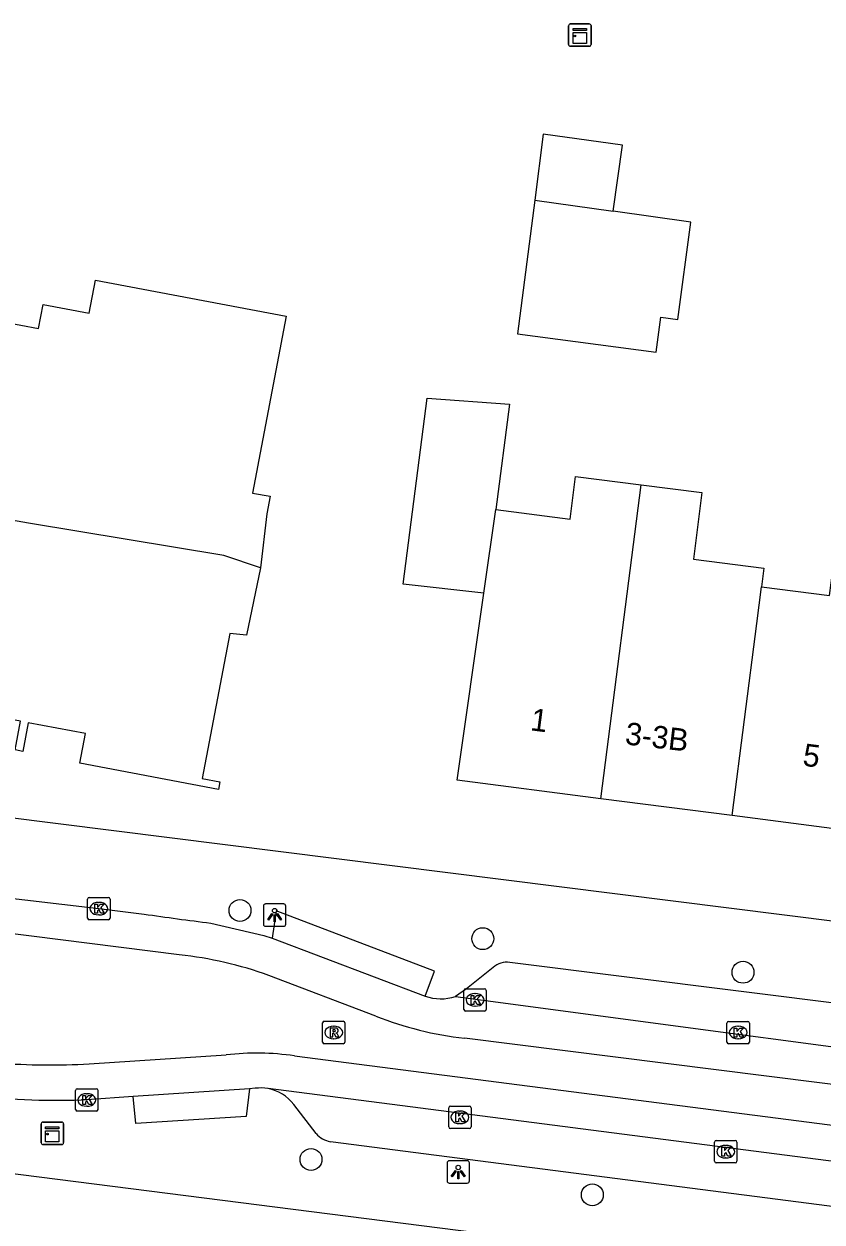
# Model space of a CAD drawing. Extents: x 161696 to 162377, y 380761 to 381673.
# Drawn here: x 161810.8 to 161846.5, y 381316.7 to 381370.3 of the extents above; entities that cross this region are included whole.
import ezdxf

# ---------------------------------------------------------------- set-up
doc = ezdxf.new("R2010")
doc.units = 0
for name, color, linetype in [('IMGEO_Boom', 7, 'Continuous'), ('IMGEO_Kast', 7, 'Continuous'), ('IMGEO_Kolk', 7, 'Continuous'), ('IMGEO_Lichtpunt', 7, 'Continuous'), ('IMGEO_Pand', 7, 'Continuous'), ('IMGEO_Pand_nummerreeks', 7, 'Continuous'), ('IMGEO_Rijbaan_lokaal_gesloten', 7, 'Continuous'), ('IMGEO_Rioolput', 7, 'Continuous'), ('IMGEO_Voetpad_open', 7, 'Continuous')]:
    doc.layers.add(name, color=color, linetype=linetype)

msp = doc.modelspace()

# ---------------------------------------------------------------- linework, layer by layer
at = {"layer": 'IMGEO_Boom'}
for centre in [(161820.478, 381330.668), (161831.33, 381329.404), (161842.96, 381327.904), (161823.654, 381319.539), (161836.226, 381317.956)]:
    msp.add_circle(centre, 0.489, dxfattribs=at)
at = {"layer": 'IMGEO_Kast'}
for p, q in [((161835.167, 381369.36), (161835.167, 381370.201)), ((161835.167, 381370.201), (161835.167, 381369.36)), ((161835.242, 381370.285), (161836.083, 381370.285)), ((161836.083, 381370.285), (161835.242, 381370.285)), ((161836.167, 381370.21), (161836.167, 381369.369)), ((161836.167, 381369.369), (161836.167, 381370.21)), ((161836.092, 381369.285), (161835.251, 381369.285)), ((161835.251, 381369.285), (161836.092, 381369.285)), ((161811.595, 381320.28), (161811.595, 381321.121)), ((161811.595, 381321.121), (161811.595, 381320.28)), ((161811.67, 381321.205), (161812.511, 381321.205)), ((161812.511, 381321.205), (161811.67, 381321.205)), ((161812.595, 381321.13), (161812.595, 381320.289)), ((161812.595, 381320.289), (161812.595, 381321.13)), ((161812.52, 381320.205), (161811.679, 381320.205)), ((161811.679, 381320.205), (161812.52, 381320.205))]:
    msp.add_line(p, q, dxfattribs=at)
for points in [[(161835.362, 381370.075), (161835.962, 381370.075), (161835.962, 381369.99), (161835.362, 381369.99), (161835.362, 381370.075)], [(161835.362, 381369.9), (161835.962, 381369.9), (161835.962, 381369.411), (161835.362, 381369.411), (161835.362, 381369.9)], [(161811.79, 381320.995), (161812.39, 381320.995), (161812.39, 381320.91), (161811.79, 381320.91), (161811.79, 381320.995)], [(161811.79, 381320.82), (161812.39, 381320.82), (161812.39, 381320.331), (161811.79, 381320.331), (161811.79, 381320.82)]]:
    msp.add_lwpolyline(points, dxfattribs=at)
for centre in [(161835.446, 381369.749), (161811.874, 381320.669)]:
    msp.add_circle(centre, 0.0377, dxfattribs=at)
for centre, start, end in [((161835.245, 381370.207), 92.4484, 184.2845), ((161835.245, 381370.207), 92.4484, 184.2845), ((161836.089, 381370.207), 2.4484, 94.2845), ((161836.089, 381370.207), 2.4484, 94.2845), ((161835.245, 381369.363), 182.4484, 274.2845), ((161835.245, 381369.363), 182.4484, 274.2845), ((161836.089, 381369.363), 272.4484, 4.2845), ((161836.089, 381369.363), 272.4484, 4.2845), ((161811.673, 381321.127), 92.4484, 184.2845), ((161811.673, 381321.127), 92.4484, 184.2845), ((161812.517, 381321.127), 2.4484, 94.2845), ((161812.517, 381321.127), 2.4484, 94.2845), ((161811.673, 381320.283), 182.4484, 274.2845), ((161811.673, 381320.283), 182.4484, 274.2845), ((161812.517, 381320.283), 272.4484, 4.2845), ((161812.517, 381320.283), 272.4484, 4.2845)]:
    msp.add_arc(centre, 0.0779, start, end, dxfattribs=at)
at = {"layer": 'IMGEO_Kolk'}
for p, q in [((161813.671, 381330.322), (161813.671, 381331.174)), ((161813.746, 381331.248), (161814.598, 381331.248)), ((161814.159, 381331.028), (161814.184, 381331.028)), ((161814.672, 381331.174), (161814.672, 381330.322)), ((161814.182, 381330.468), (161814.157, 381330.468)), ((161814.598, 381330.248), (161813.746, 381330.248)), ((161830.561, 381327.168), (161831.413, 381327.168)), ((161830.486, 381326.242), (161830.486, 381327.094)), ((161830.974, 381326.948), (161830.999, 381326.948)), ((161831.487, 381327.094), (161831.487, 381326.242)), ((161831.413, 381326.168), (161830.561, 381326.168)), ((161830.997, 381326.388), (161830.972, 381326.388)), ((161842.243, 381324.784), (161842.243, 381325.636)), ((161842.318, 381325.71), (161843.17, 381325.71)), ((161843.244, 381325.636), (161843.244, 381324.784)), ((161842.731, 381325.49), (161842.756, 381325.49)), ((161843.17, 381324.71), (161842.318, 381324.71)), ((161842.754, 381324.93), (161842.729, 381324.93)), ((161813.133, 381321.771), (161813.133, 381322.623)), ((161813.208, 381322.697), (161814.06, 381322.697)), ((161813.621, 381322.477), (161813.646, 381322.477)), ((161814.134, 381322.623), (161814.134, 381321.771)), ((161813.644, 381321.917), (161813.619, 381321.917)), ((161829.807, 381320.996), (161829.807, 381321.848)), ((161829.882, 381321.922), (161830.734, 381321.922)), ((161830.808, 381321.848), (161830.808, 381320.996)), ((161814.06, 381321.697), (161813.208, 381321.697)), ((161830.295, 381321.702), (161830.32, 381321.702)), ((161830.734, 381320.922), (161829.882, 381320.922)), ((161830.318, 381321.142), (161830.293, 381321.142)), ((161841.688, 381319.461), (161841.688, 381320.313)), ((161841.763, 381320.387), (161842.615, 381320.387)), ((161842.176, 381320.167), (161842.201, 381320.167)), ((161842.689, 381320.313), (161842.689, 381319.461)), ((161842.615, 381319.387), (161841.763, 381319.387)), ((161842.199, 381319.607), (161842.174, 381319.607))]:
    msp.add_line(p, q, dxfattribs=at)
for points in [[(161813.671, 381330.322), (161813.671, 381331.174)], [(161813.746, 381331.248), (161814.598, 381331.248)], [(161813.992, 381330.948), (161814.115, 381330.948), (161814.115, 381330.797), (161814.245, 381330.948), (161814.409, 381330.948), (161814.263, 381330.797), (161814.416, 381330.548), (161814.264, 381330.548), (161814.179, 381330.712), (161814.115, 381330.645), (161814.115, 381330.548), (161813.992, 381330.548), (161813.992, 381330.948)], [(161814.672, 381331.174), (161814.672, 381330.322)], [(161814.598, 381330.248), (161813.746, 381330.248)], [(161830.561, 381327.168), (161831.413, 381327.168)], [(161830.486, 381326.242), (161830.486, 381327.094)], [(161830.807, 381326.868), (161830.93, 381326.868), (161830.93, 381326.717), (161831.06, 381326.868), (161831.224, 381326.868), (161831.078, 381326.717), (161831.231, 381326.468), (161831.079, 381326.468), (161830.994, 381326.632), (161830.93, 381326.565), (161830.93, 381326.468), (161830.807, 381326.468), (161830.807, 381326.868)], [(161831.487, 381327.094), (161831.487, 381326.242)], [(161831.413, 381326.168), (161830.561, 381326.168)], [(161842.243, 381324.784), (161842.243, 381325.636)], [(161842.318, 381325.71), (161843.17, 381325.71)], [(161843.244, 381325.636), (161843.244, 381324.784)], [(161842.564, 381325.41), (161842.687, 381325.41), (161842.687, 381325.259), (161842.817, 381325.41), (161842.981, 381325.41), (161842.835, 381325.259), (161842.988, 381325.01), (161842.836, 381325.01), (161842.751, 381325.174), (161842.687, 381325.107), (161842.687, 381325.01), (161842.564, 381325.01), (161842.564, 381325.41)], [(161843.17, 381324.71), (161842.318, 381324.71)], [(161813.133, 381321.771), (161813.133, 381322.623)], [(161813.208, 381322.697), (161814.06, 381322.697)], [(161813.454, 381322.397), (161813.577, 381322.397), (161813.577, 381322.246), (161813.707, 381322.397), (161813.871, 381322.397), (161813.725, 381322.246), (161813.878, 381321.997), (161813.726, 381321.997), (161813.641, 381322.161), (161813.577, 381322.094), (161813.577, 381321.997), (161813.454, 381321.997), (161813.454, 381322.397)], [(161814.134, 381322.623), (161814.134, 381321.771)], [(161829.807, 381320.996), (161829.807, 381321.848)], [(161829.882, 381321.922), (161830.734, 381321.922)], [(161830.808, 381321.848), (161830.808, 381320.996)], [(161814.06, 381321.697), (161813.208, 381321.697)], [(161830.128, 381321.622), (161830.251, 381321.622), (161830.251, 381321.471), (161830.381, 381321.622), (161830.545, 381321.622), (161830.399, 381321.471), (161830.552, 381321.222), (161830.4, 381321.222), (161830.315, 381321.386), (161830.251, 381321.319), (161830.251, 381321.222), (161830.128, 381321.222), (161830.128, 381321.622)], [(161830.734, 381320.922), (161829.882, 381320.922)], [(161841.688, 381319.461), (161841.688, 381320.313)], [(161841.763, 381320.387), (161842.615, 381320.387)], [(161842.689, 381320.313), (161842.689, 381319.461)], [(161842.009, 381320.087), (161842.132, 381320.087), (161842.132, 381319.936), (161842.262, 381320.087), (161842.426, 381320.087), (161842.28, 381319.936), (161842.433, 381319.687), (161842.281, 381319.687), (161842.196, 381319.851), (161842.132, 381319.784), (161842.132, 381319.687), (161842.009, 381319.687), (161842.009, 381320.087)], [(161842.615, 381319.387), (161841.763, 381319.387)]]:
    msp.add_lwpolyline(points, dxfattribs=at)
for centre, start, end in [((161813.748, 381331.172), 91.552, 178.448), ((161813.748, 381331.172), 91.552, 178.448), ((161814.596, 381331.172), 1.552, 88.448), ((161814.596, 381331.172), 1.552, 88.448), ((161813.748, 381330.324), 181.552, 268.448), ((161813.748, 381330.324), 181.552, 268.448), ((161814.596, 381330.324), 271.552, 358.448), ((161814.596, 381330.324), 271.552, 358.448), ((161830.563, 381327.092), 91.552, 178.448), ((161830.563, 381327.092), 91.552, 178.448), ((161831.411, 381327.092), 1.552, 88.448), ((161831.411, 381327.092), 1.552, 88.448), ((161830.563, 381326.244), 181.552, 268.448), ((161830.563, 381326.244), 181.552, 268.448), ((161831.411, 381326.244), 271.552, 358.448), ((161831.411, 381326.244), 271.552, 358.448), ((161842.32, 381325.634), 91.552, 178.448), ((161842.32, 381325.634), 91.552, 178.448), ((161843.168, 381325.634), 1.552, 88.448), ((161843.168, 381325.634), 1.552, 88.448), ((161842.32, 381324.786), 181.552, 268.448), ((161842.32, 381324.786), 181.552, 268.448), ((161843.168, 381324.786), 271.552, 358.448), ((161843.168, 381324.786), 271.552, 358.448), ((161813.21, 381322.621), 91.552, 178.448), ((161813.21, 381322.621), 91.552, 178.448), ((161814.058, 381322.621), 1.552, 88.448), ((161814.058, 381322.621), 1.552, 88.448), ((161813.21, 381321.773), 181.552, 268.448), ((161813.21, 381321.773), 181.552, 268.448), ((161814.058, 381321.773), 271.552, 358.448), ((161814.058, 381321.773), 271.552, 358.448), ((161829.884, 381321.846), 91.552, 178.448), ((161829.884, 381321.846), 91.552, 178.448), ((161830.732, 381321.846), 1.552, 88.448), ((161830.732, 381321.846), 1.552, 88.448), ((161829.884, 381320.998), 181.552, 268.448), ((161829.884, 381320.998), 181.552, 268.448), ((161830.732, 381320.998), 271.552, 358.448), ((161830.732, 381320.998), 271.552, 358.448), ((161841.765, 381320.311), 91.552, 178.448), ((161841.765, 381320.311), 91.552, 178.448), ((161842.613, 381320.311), 1.552, 88.448), ((161842.613, 381320.311), 1.552, 88.448), ((161841.765, 381319.463), 181.552, 268.448), ((161841.765, 381319.463), 181.552, 268.448), ((161842.613, 381319.463), 271.552, 358.448), ((161842.613, 381319.463), 271.552, 358.448)]:
    msp.add_arc(centre, 0.0765, start, end, dxfattribs=at)
for centre, major_axis, ratio, start_param, end_param in [((161814.158, 381330.748), (-0.387, 0.002), 0.722429, 4.712389, 7.853982), ((161814.183, 381330.748), (-0.39, 0.002), 0.717154, 1.570796, 4.712389), ((161830.973, 381326.668), (-0.387, 0.002), 0.722429, 4.712389, 7.853982), ((161830.998, 381326.668), (-0.39, 0.002), 0.717154, 1.570796, 4.712389), ((161842.73, 381325.21), (-0.387, 0.002), 0.722429, 4.712389, 7.853982), ((161842.755, 381325.21), (-0.39, 0.002), 0.717154, 1.570796, 4.712389), ((161813.62, 381322.197), (-0.387, 0.002), 0.722429, 4.712389, 7.853982), ((161813.645, 381322.197), (-0.39, 0.002), 0.717154, 1.570796, 4.712389), ((161830.294, 381321.422), (-0.387, 0.002), 0.722429, 4.712389, 7.853982), ((161830.319, 381321.422), (-0.39, 0.002), 0.717154, 1.570796, 4.712389), ((161842.175, 381319.887), (-0.387, 0.002), 0.722429, 4.712389, 7.853982), ((161842.2, 381319.887), (-0.39, 0.002), 0.717154, 1.570796, 4.712389)]:
    msp.add_ellipse(centre, major_axis=major_axis, ratio=ratio, start_param=start_param, end_param=end_param, dxfattribs=at)
at = {"layer": 'IMGEO_Lichtpunt'}
for p, q in [((161821.53, 381330.86), (161821.53, 381330.053)), ((161821.53, 381330.86), (161821.53, 381330.053)), ((161822.432, 381330.955), (161821.624, 381330.955)), ((161822.432, 381330.955), (161821.624, 381330.955)), ((161822.526, 381330.053), (161822.526, 381330.86)), ((161822.526, 381330.053), (161822.526, 381330.86)), ((161821.624, 381329.959), (161822.432, 381329.959)), ((161821.624, 381329.959), (161822.432, 381329.959)), ((161829.734, 381319.383), (161829.734, 381318.576)), ((161829.734, 381319.383), (161829.734, 381318.576)), ((161830.636, 381319.478), (161829.828, 381319.478)), ((161830.636, 381319.478), (161829.828, 381319.478)), ((161830.73, 381318.576), (161830.73, 381319.383)), ((161830.73, 381318.576), (161830.73, 381319.383)), ((161829.828, 381318.482), (161830.636, 381318.482)), ((161829.828, 381318.482), (161830.636, 381318.482))]:
    msp.add_line(p, q, dxfattribs=at)
for points in [[(161821.904, 381330.524), (161821.943, 381330.496), (161821.755, 381330.234), (161821.717, 381330.261), (161821.904, 381330.524)], [(161822.006, 381330.476), (161822.053, 381330.476), (161822.053, 381330.154), (161822.006, 381330.154), (161822.006, 381330.476)], [(161822.116, 381330.496), (161822.154, 381330.523), (161822.341, 381330.261), (161822.302, 381330.233), (161822.116, 381330.496)], [(161830.108, 381319.047), (161830.147, 381319.019), (161829.959, 381318.757), (161829.921, 381318.784), (161830.108, 381319.047)], [(161830.21, 381318.999), (161830.257, 381318.999), (161830.257, 381318.677), (161830.21, 381318.677), (161830.21, 381318.999)], [(161830.32, 381319.019), (161830.358, 381319.046), (161830.545, 381318.784), (161830.506, 381318.756), (161830.32, 381319.019)]]:
    msp.add_lwpolyline(points, dxfattribs=at)
for centre in [(161822.029, 381330.658), (161830.233, 381319.181)]:
    msp.add_circle(centre, 0.0994, dxfattribs=at)
for centre, start, end in [((161821.624, 381330.86), 90, 180), ((161821.624, 381330.86), 90, 180), ((161822.432, 381330.86), 0, 90), ((161822.432, 381330.86), 0, 90), ((161821.624, 381330.053), 180, 270), ((161821.624, 381330.053), 180, 270), ((161822.432, 381330.053), 270, 0), ((161822.432, 381330.053), 270, 360), ((161829.828, 381319.383), 90, 180), ((161829.828, 381319.383), 90, 180), ((161830.636, 381319.383), 0, 90), ((161830.636, 381319.383), 0, 90), ((161829.828, 381318.576), 180, 270), ((161829.828, 381318.576), 180, 270), ((161830.636, 381318.576), 270, 0), ((161830.636, 381318.576), 270, 360)]:
    msp.add_arc(centre, 0.0946, start, end, dxfattribs=at)
at = {"layer": 'IMGEO_Pand'}
for points in [[(161837.162, 381361.916), (161837.57, 381364.869), (161834.033, 381365.358), (161833.655, 381362.409)], [(161833.655, 381362.409), (161832.876, 381356.432), (161839.078, 381355.624), (161839.288, 381357.18), (161840.041, 381357.078), (161840.628, 381361.428), (161837.162, 381361.916)], [(161833.655, 381362.409), (161837.162, 381361.916)], [(161803.684, 381349.278), (161804.27, 381352.387), (161805.701, 381352.117), (161806.73, 381357.569), (161811.48, 381356.673), (161811.685, 381357.754), (161813.746, 381357.364), (161814.024, 381358.833), (161822.539, 381357.222), (161821.045, 381349.322), (161821.831, 381349.174), (161821.683, 381348.388), (161821.4, 381345.98)], [(161831.377, 381344.845), (161827.774, 381345.255), (161828.845, 381353.563), (161832.52, 381353.29), (161831.913, 381348.58)], [(161831.913, 381348.58), (161835.23, 381348.153), (161835.477, 381350.067), (161838.413, 381349.688)], [(161836.605, 381335.661), (161838.413, 381349.688)], [(161838.413, 381349.688), (161841.124, 381349.339), (161840.741, 381346.37), (161843.895, 381345.963), (161843.787, 381345.129)], [(161821.4, 381345.98), (161820.772, 381342.965), (161820.027, 381343.046), (161818.792, 381336.562), (161819.578, 381336.412), (161819.512, 381336.069), (161813.321, 381337.248), (161813.574, 381338.574), (161811.011, 381339.058), (161810.768, 381337.776), (161810.434, 381337.84), (161810.677, 381339.122), (161803.897, 381340.403), (161803.757, 381339.665), (161803.22, 381339.768), (161804.366, 381345.83), (161803.078, 381346.073), (161803.684, 381349.278)], [(161821.4, 381345.98), (161819.76, 381346.526), (161811.027, 381347.977), (161803.684, 381349.278)], [(161831.377, 381344.845), (161831.913, 381348.58)], [(161843.787, 381345.129), (161846.829, 381344.737), (161847.268, 381348.143), (161850.393, 381347.741)], [(161836.605, 381335.661), (161830.181, 381336.489), (161831.377, 381344.845)], [(161842.47, 381334.906), (161843.575, 381343.484), (161843.787, 381345.129)], [(161842.47, 381334.906), (161836.605, 381335.661)], [(161848.637, 381334.111), (161842.47, 381334.906)]]:
    msp.add_lwpolyline(points, dxfattribs=at)
at = {"layer": 'IMGEO_Rijbaan_lokaal_gesloten'}
for points in [[(161796.664, 381332.937), (161797.328, 381332.855), (161805.639, 381331.747), (161814.172, 381330.748), (161816.191, 381330.503)], [(161817.767, 381328.682), (161796.421, 381331.376)], [(161819.172, 381330.104), (161821.54, 381329.547), (161821.923, 381329.424)], [(161821.923, 381329.424), (161828.75, 381326.836)], [(161826.557, 381325.944), (161821.773, 381327.763)], [(161830.108, 381326.828), (161857.828, 381323.123)], [(161857.629, 381321.541), (161830.512, 381324.957)], [(161813.742, 381323.809), (161819.865, 381324.213)], [(161822.916, 381324.166), (161857.356, 381319.728)], [(161815.7, 381322.355), (161813.634, 381322.197), (161813.392, 381322.198)], [(161820.905, 381322.695), (161815.7, 381322.355)], [(161821.165, 381322.717), (161820.905, 381322.695)], [(161855.317, 381318.371), (161821.745, 381322.703), (161821.727, 381322.703)]]:
    msp.add_lwpolyline(points, dxfattribs=at)
for centre, radius, start, end in [((161832.995, 381444.712), 115.438, 261.63, 263.1228), ((161815.967, 381311.646), 17.131, 70.1896, 83.9695), ((161829.44, 381328.762), 2.046, 250.2818, 289.0432), ((161832.258, 381340.37), 15.512, 248.4374, 263.5379), ((161821.213, 381312.697), 11.594, 81.556, 96.6788), ((161812.009, 381356.748), 32.985, 265.9204, 273.0124), ((161812.324, 381356.978), 34.797, 263.4029, 271.7593), ((161821.403, 381320.966), 1.767, 79.4184, 97.7276)]:
    msp.add_arc(centre, radius, start, end, dxfattribs=at)
at = {"layer": 'IMGEO_Rioolput'}
for p, q in [((161824.169, 381324.787), (161824.169, 381325.639)), ((161824.244, 381325.713), (161825.096, 381325.713)), ((161825.17, 381325.639), (161825.17, 381324.787)), ((161824.657, 381325.493), (161824.682, 381325.493)), ((161825.096, 381324.713), (161824.244, 381324.713)), ((161824.68, 381324.933), (161824.655, 381324.933))]:
    msp.add_line(p, q, dxfattribs=at)
for points in [[(161824.169, 381324.787), (161824.169, 381325.639)], [(161824.244, 381325.713), (161825.096, 381325.713)], [(161825.17, 381325.639), (161825.17, 381324.787)], [(161824.758, 381325.411), (161824.506, 381325.413), (161824.506, 381325.013)], [(161824.506, 381325.013), (161824.63, 381325.013), (161824.63, 381325.175), (161824.641, 381325.175)], [(161824.684, 381325.332), (161824.63, 381325.332), (161824.63, 381325.251)], [(161824.63, 381325.251), (161824.682, 381325.251)], [(161824.688, 381325.146), (161824.759, 381325.013), (161824.899, 381325.013), (161824.834, 381325.139)], [(161825.096, 381324.713), (161824.244, 381324.713)]]:
    msp.add_lwpolyline(points, dxfattribs=at)
for centre, radius, start, end in [((161824.246, 381325.637), 0.0765, 91.552, 178.448), ((161824.246, 381325.637), 0.0765, 91.552, 178.448), ((161825.094, 381325.637), 0.0765, 1.552, 88.448), ((161825.094, 381325.637), 0.0765, 1.552, 88.448), ((161824.64, 381325.122), 0.0533, 26.0293, 88.6989), ((161824.666, 381325.44), 0.19, 274.7715, 282.9687), ((161824.69, 381325.236), 0.0964, 77.0061, 93.1865), ((161824.704, 381325.293), 0.0378, 276.6634, 79.6772), ((161824.757, 381325.301), 0.109, 350.3612, 89.416), ((161824.755, 381325.301), 0.112, 277.5842, 350.9817), ((161824.739, 381325.086), 0.108, 29.5134, 73.7905), ((161824.246, 381324.789), 0.0765, 181.552, 268.448), ((161824.246, 381324.789), 0.0765, 181.552, 268.448), ((161825.094, 381324.789), 0.0765, 271.552, 358.448), ((161825.094, 381324.789), 0.0765, 271.552, 358.448)]:
    msp.add_arc(centre, radius, start, end, dxfattribs=at)
for centre, major_axis, ratio, start_param, end_param in [((161824.656, 381325.213), (-0.387, 0.002), 0.722429, 4.712389, 7.853982), ((161824.681, 381325.213), (-0.39, 0.002), 0.717154, 1.570796, 4.712389)]:
    msp.add_ellipse(centre, major_axis=major_axis, ratio=ratio, start_param=start_param, end_param=end_param, dxfattribs=at)
at = {"layer": 'IMGEO_Voetpad_open'}
for points in [[(161796.224, 381336.573), (161797.3, 381336.438), (161904.754, 381322.94), (161917.03, 381321.199), (161941.301, 381318.149), (161957.474, 381315.915), (161987.264, 381312.217)], [(161828.75, 381326.836), (161829.174, 381327.95), (161822.091, 381330.644), (161821.923, 381329.424)], [(161858.081, 381325.137), (161832.538, 381328.345)], [(161831.795, 381328.117), (161830.6, 381327.166), (161830.108, 381326.828)], [(161820.905, 381322.695), (161820.752, 381321.464), (161815.818, 381321.144), (161815.7, 381322.355)], [(161823.88, 381320.693), (161822.881, 381321.993)], [(161793.381, 381321.065), (161794.522, 381320.92), (161859.366, 381312.667)], [(161852.023, 381316.779), (161824.519, 381320.326)]]:
    msp.add_lwpolyline(points, dxfattribs=at)
for centre, radius, start, end in [((161832.41, 381327.438), 0.916, 81.9559, 132.1628), ((161821.419, 381320.909), 1.82, 36.5449, 80.2512), ((161824.77, 381321.504), 1.204, 222.3113, 257.9482)]:
    msp.add_arc(centre, radius, start, end, dxfattribs=at)

# ---------------------------------------------------------------- texts
at = {"layer": 'IMGEO_Pand_nummerreeks'}
for s, rotation, p in [('1', 352.6084, (161833.428, 381338.722)), ('3-3B', 353.3308, (161837.656, 381338.094)), ('5', 352.6088, (161845.593, 381337.143))]:
    msp.add_text(s, height=1, rotation=rotation, dxfattribs=at).set_placement(p)

doc.saveas('drawing.dxf')
